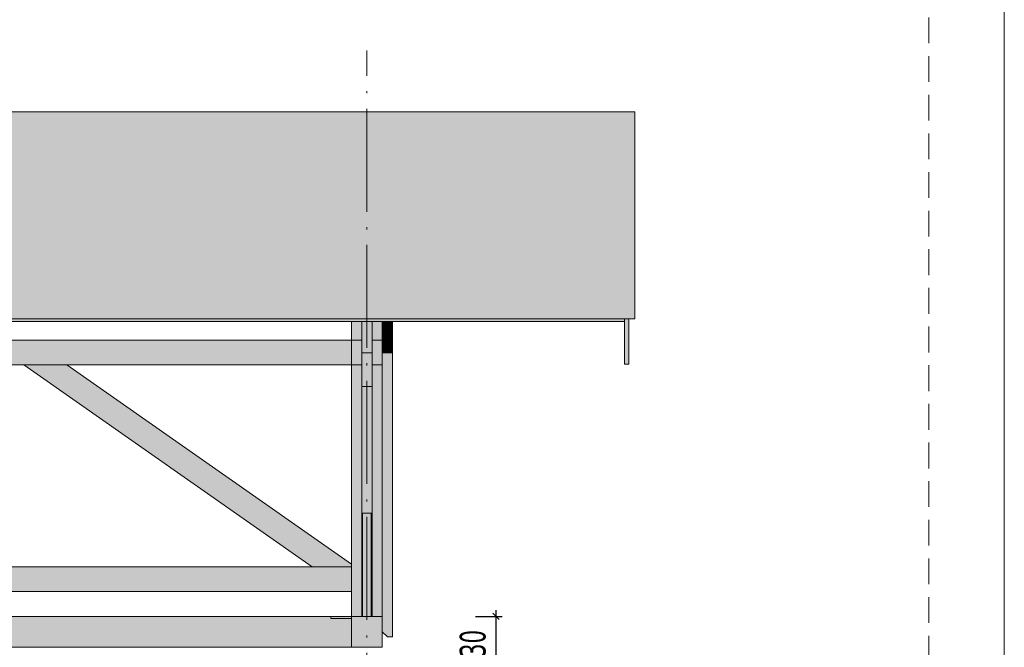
# Model space of a CAD drawing. Header units: millimetres. Extents: x 1567 to 2756, y -116 to 725.
# Tile 410 of 418: x 2660 to 2756, y 293 to 353. Entities that reach past the tile are written whole.
import ezdxf

# ---------------------------------------------------------------- set-up
doc = ezdxf.new("R2010")
doc.units = ezdxf.units.MM
doc.linetypes.add('CADWORK_12', pattern=[3.75, 2.5, -1.25])
doc.linetypes.add('CADWORK_5', pattern=[13.2, 10, -1.5, 0.2, -1.5])
doc.layers.add('Ech.1_1', color=7, linetype='Continuous')
doc.layers.add('Ech.1_50', color=7, linetype='Continuous')
doc.styles.add('tahoma-z-r', font='txt', dxfattribs={"width": 0.704918})
doc.dimstyles.new('ISO-25', dxfattribs={"dimtxt": 2.5, "dimasz": 2.5, "dimexe": 1.25, "dimexo": 0.625, "dimtad": 1, "dimtxsty": 'Standard', "dimcen": 2.5, "dimadec": 0, "dimazin": 0, "dimtfac": 1, "dimtmove": 0, "dimatfit": 3, "dimfxl": 1, "dimarcsym": 0})

# ---------------------------------------------------------------- blocks, each defined once
blk = doc.blocks.new('cw-dimension-symbol2')
at = {"color": 0, "linetype": 'Continuous', "lineweight": -2}
for p, q in [((-1, 0), (1, 0)), ((-0.5, -0.5), (0.5, 0.5))]:
    blk.add_line(p, q, dxfattribs=at)
blk = doc.blocks.new('*D307')
at = {"layer": 'Defpoints', "color": 0}
for p in [(2704.393, 295.502), (2706.393, 295.502), (2704.393, 288.916)]:
    blk.add_point(p, dxfattribs=at)
at = {"layer": 'Ech.1_50', "color": 0, "linetype": 'Continuous', "lineweight": -2}
for p, q in [((2704.393, 295.502), (2706.993, 295.502)), ((2706.393, 289.516), (2706.393, 294.902)), ((2704.393, 288.916), (2706.993, 288.916))]:
    blk.add_line(p, q, dxfattribs=at)
at = {"layer": 'Ech.1_50', "color": 0, "lineweight": -2, "xscale": 0.6000000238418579, "yscale": 0.6000000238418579, "zscale": 0.6000000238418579}
for p, rotation in [((2706.393, 295.502), 90), ((2706.393, 288.916), 270)]:
    blk.add_blockref('cw-dimension-symbol2', p, dxfattribs=dict(at, rotation=rotation))
at = {"layer": 'Ech.1_50', "color": 7, "linetype": 'Continuous', "lineweight": 5, "insert": (2704.143, 292.209), "char_height": 2.5, "attachment_point": 5, "rotation": 90, "style": 'tahoma-z-r'}
blk.add_mtext('330', dxfattribs=at)

msp = doc.modelspace()

# ---------------------------------------------------------------- hatches: boundary and pattern name
at = {"layer": 'Ech.1_50', "linetype": 'Continuous', "lineweight": 5, "true_color": 0xe6f1fc, "transparency": 33554687}
msp.add_hatch(color=7, dxfattribs=at).paths.add_polyline_path([(2719.852, 344.446), (2528.352, 344.446), (2528.352, 324.373), (2719.852, 324.373), (2719.852, 344.446)])
at = {"layer": 'Ech.1_50', "linetype": 'Continuous', "lineweight": 5, "true_color": 0xe0d1b3, "transparency": 33554687}
msp.add_hatch(color=254, dxfattribs=at).paths.add_polyline_path([(2554.352, 324.126), (2718.852, 324.126), (2718.852, 324.373), (2554.352, 324.373), (2554.352, 324.126)])
at = {"layer": 'Ech.1_50', "linetype": 'Continuous', "lineweight": 5, "true_color": 0xe0c8b3, "transparency": 33554687}
for points in [[(2692.352, 322.316), (2693.352, 322.316), (2693.352, 324.126), (2692.352, 324.126), (2692.352, 322.316)], [(2695.352, 324.126), (2694.352, 324.126), (2694.352, 322.316), (2695.352, 322.316), (2695.352, 324.126)], [(2692.352, 295.502), (2693.352, 295.502), (2693.352, 319.916), (2692.352, 319.916), (2692.352, 295.502)], [(2694.352, 295.502), (2695.352, 295.502), (2695.352, 319.916), (2694.352, 319.916), (2694.352, 295.502)]]:
    msp.add_hatch(color=9, dxfattribs=at).paths.add_polyline_path(points)
at = {"layer": 'Ech.1_50', "linetype": 'Continuous', "lineweight": 5, "true_color": 0xd4c4b3, "transparency": 33554687}
for points in [[(2693.352, 321.083), (2694.352, 321.083), (2694.352, 324.126), (2693.352, 324.126), (2693.352, 321.083)], [(2693.352, 317.793), (2694.352, 317.793), (2694.352, 321.083), (2693.352, 321.083), (2693.352, 317.793)]]:
    msp.add_hatch(color=9, dxfattribs=at).paths.add_polyline_path(points)
at = {"layer": 'Ech.1_50', "linetype": 'Continuous', "lineweight": 5, "true_color": 0xeaddd7, "transparency": 33554687}
for points in [[(2695.352, 323.922), (2696.352, 323.922), (2696.352, 324.126), (2695.352, 324.126), (2695.352, 323.922)], [(2695.352, 323.472), (2696.352, 323.472), (2696.352, 323.922), (2695.352, 323.922), (2695.352, 323.472)], [(2695.352, 322.728), (2696.352, 322.728), (2696.352, 323.472), (2695.352, 323.472), (2695.352, 322.728)], [(2695.352, 322.278), (2696.352, 322.278), (2696.352, 322.728), (2695.352, 322.728), (2695.352, 322.278)], [(2695.352, 321.533), (2696.352, 321.533), (2696.352, 322.278), (2695.352, 322.278), (2695.352, 321.533)], [(2696.352, 321.533), (2695.352, 321.533), (2695.352, 321.083), (2696.352, 321.083), (2696.352, 321.533)], [(2696.352, 321.083), (2695.352, 321.083), (2695.352, 294.002), (2695.852, 293.502), (2696.352, 293.502), (2696.352, 321.083)]]:
    msp.add_hatch(color=254, dxfattribs=at).paths.add_polyline_path(points)
at = {"layer": 'Ech.1_50', "linetype": 'Continuous', "lineweight": 5, "true_color": 0xf7e0b3, "transparency": 33554687}
msp.add_hatch(color=254, dxfattribs=at).paths.add_polyline_path([(2718.852, 319.986), (2719.292, 319.986), (2719.292, 324.373), (2718.852, 324.373), (2718.852, 319.986)])
at = {"layer": 'Ech.1_50', "linetype": 'Continuous', "lineweight": 5, "true_color": 0xe3bbbb, "transparency": 33554687}
for points in [[(2625.352, 319.916), (2692.352, 319.916), (2692.352, 322.316), (2625.352, 322.316), (2625.352, 319.916)], [(2625.352, 297.916), (2692.352, 297.916), (2692.352, 300.316), (2625.352, 300.316), (2625.352, 297.916)]]:
    msp.add_hatch(color=9, dxfattribs=at).paths.add_polyline_path(points)
at = {"layer": 'Ech.1_50', "linetype": 'Continuous', "lineweight": 5, "true_color": 0xaa8966, "transparency": 33554687}
for points in [[(2693.352, 321.083), (2693.352, 319.916), (2692.352, 319.916), (2692.352, 322.316), (2693.352, 322.316), (2693.352, 321.083)], [(2695.352, 321.083), (2695.352, 319.916), (2694.352, 319.916), (2694.352, 322.316), (2695.352, 322.316), (2695.352, 321.083)]]:
    msp.add_hatch(color=45, dxfattribs=at).paths.add_polyline_path(points)
at = {"layer": 'Ech.1_50', "linetype": 'Continuous', "lineweight": 5, "true_color": 0xe0d9d1, "transparency": 33554687}
msp.add_hatch(color=254, dxfattribs=at).paths.add_polyline_path([(2664.739, 319.916), (2660.555, 319.916), (2688.546, 300.316), (2692.352, 300.316), (2692.352, 300.58), (2664.739, 319.916)])
at = {"layer": 'Ech.1_50', "linetype": 'Continuous', "lineweight": 5, "true_color": 0xf7d1b3, "transparency": 33554687}
msp.add_hatch(color=254, dxfattribs=at).paths.add_polyline_path([(2693.352, 305.502), (2694.352, 305.502), (2694.352, 317.793), (2693.352, 317.793), (2693.352, 305.502)])
at = {"layer": 'Ech.1_50', "linetype": 'Continuous', "lineweight": 5, "true_color": 0xb3d6f7, "transparency": 33554687}
for points in [[(2693.442, 305.502), (2693.352, 305.502), (2693.352, 295.502), (2693.442, 295.502), (2693.442, 305.502)], [(2693.442, 295.502), (2694.262, 295.502), (2694.262, 305.502), (2693.442, 305.502), (2693.442, 295.502)], [(2694.262, 295.502), (2694.352, 295.502), (2694.352, 305.502), (2694.262, 305.502), (2694.262, 295.502)], [(2690.352, 295.302), (2692.352, 295.302), (2692.352, 295.502), (2690.352, 295.502), (2690.352, 295.302)]]:
    msp.add_hatch(color=254, dxfattribs=at).paths.add_polyline_path(points)
at = {"layer": 'Ech.1_50', "linetype": 'Continuous', "lineweight": 5, "true_color": 0xf3f3f3, "transparency": 33554687}
for points in [[(2641.752, 292.502), (2692.352, 292.502), (2692.352, 295.302), (2690.352, 295.302), (2690.352, 295.502), (2641.752, 295.502), (2641.752, 292.502)], [(2695.352, 295.502), (2692.352, 295.502), (2692.352, 292.502), (2695.352, 292.502), (2695.352, 295.502)]]:
    msp.add_hatch(color=7, dxfattribs=at).paths.add_polyline_path(points)

# ---------------------------------------------------------------- linework, layer by layer
at = {"layer": 'Ech.1_1', "color": 7, "linetype": 'Continuous', "lineweight": 5}
msp.add_lwpolyline([(1566.72, -115.512), (2755.72, -115.512), (2755.72, 725.488), (1566.72, 725.488), (1566.72, -115.512)], close=True, dxfattribs=at)
at = {"layer": 'Ech.1_50', "color": 1, "linetype": 'CADWORK_12', "lineweight": 5}
msp.add_lwpolyline([(2748.399, 173.058), (2554.353, 173.058), (2554.353, -110.839), (2223.06, -110.839), (2223.06, 717.364), (2748.399, 717.364), (2748.399, 173.058)], close=True, dxfattribs=at)
at = {"layer": 'Ech.1_50', "color": 7, "linetype": 'CADWORK_5', "lineweight": 5}
msp.add_lwpolyline([(2693.852, 215.953), (2693.852, 350.417)], dxfattribs=at)
at = {"layer": 'Ech.1_50', "color": 7, "linetype": 'Continuous', "lineweight": 5}
for points in [[(2719.852, 344.446), (2528.352, 344.446), (2528.352, 324.373), (2719.852, 324.373), (2719.852, 344.446)], [(2554.352, 324.126), (2718.852, 324.126), (2718.852, 324.373), (2554.352, 324.373), (2554.352, 324.126)], [(2692.352, 322.316), (2693.352, 322.316), (2693.352, 324.126), (2692.352, 324.126), (2692.352, 322.316)], [(2693.352, 321.083), (2694.352, 321.083), (2694.352, 324.126), (2693.352, 324.126), (2693.352, 321.083)], [(2695.352, 324.126), (2694.352, 324.126), (2694.352, 322.316), (2695.352, 322.316), (2695.352, 324.126)], [(2695.352, 323.922), (2696.352, 323.922), (2696.352, 324.126), (2695.352, 324.126), (2695.352, 323.922)], [(2718.852, 319.986), (2719.292, 319.986), (2719.292, 324.373), (2718.852, 324.373), (2718.852, 319.986)], [(2695.352, 323.472), (2696.352, 323.472), (2696.352, 323.922), (2695.352, 323.922), (2695.352, 323.472)], [(2695.352, 322.728), (2696.352, 322.728), (2696.352, 323.472), (2695.352, 323.472), (2695.352, 322.728)], [(2625.352, 319.916), (2692.352, 319.916), (2692.352, 322.316), (2625.352, 322.316), (2625.352, 319.916)], [(2693.352, 321.083), (2693.352, 319.916), (2692.352, 319.916), (2692.352, 322.316), (2693.352, 322.316), (2693.352, 321.083)], [(2695.352, 321.083), (2695.352, 319.916), (2694.352, 319.916), (2694.352, 322.316), (2695.352, 322.316), (2695.352, 321.083)], [(2695.352, 322.278), (2696.352, 322.278), (2696.352, 322.728), (2695.352, 322.728), (2695.352, 322.278)], [(2695.352, 321.533), (2696.352, 321.533), (2696.352, 322.278), (2695.352, 322.278), (2695.352, 321.533)], [(2696.352, 321.533), (2695.352, 321.533), (2695.352, 321.083), (2696.352, 321.083), (2696.352, 321.533)], [(2693.352, 317.793), (2694.352, 317.793), (2694.352, 321.083), (2693.352, 321.083), (2693.352, 317.793)], [(2696.352, 321.083), (2695.352, 321.083), (2695.352, 294.002), (2695.852, 293.502), (2696.352, 293.502), (2696.352, 321.083)], [(2664.739, 319.916), (2660.555, 319.916), (2688.546, 300.316), (2692.352, 300.316), (2692.352, 300.58), (2664.739, 319.916)], [(2692.352, 295.502), (2693.352, 295.502), (2693.352, 319.916), (2692.352, 319.916), (2692.352, 295.502)], [(2694.352, 295.502), (2695.352, 295.502), (2695.352, 319.916), (2694.352, 319.916), (2694.352, 295.502)], [(2693.352, 305.502), (2694.352, 305.502), (2694.352, 317.793), (2693.352, 317.793), (2693.352, 305.502)], [(2693.442, 305.502), (2693.352, 305.502), (2693.352, 295.502), (2693.442, 295.502), (2693.442, 305.502)], [(2693.442, 295.502), (2694.262, 295.502), (2694.262, 305.502), (2693.442, 305.502), (2693.442, 295.502)], [(2694.262, 295.502), (2694.352, 295.502), (2694.352, 305.502), (2694.262, 305.502), (2694.262, 295.502)], [(2625.352, 297.916), (2692.352, 297.916), (2692.352, 300.316), (2625.352, 300.316), (2625.352, 297.916)], [(2641.752, 292.502), (2692.352, 292.502), (2692.352, 295.302), (2690.352, 295.302), (2690.352, 295.502), (2641.752, 295.502), (2641.752, 292.502)], [(2690.352, 295.302), (2692.352, 295.302), (2692.352, 295.502), (2690.352, 295.502), (2690.352, 295.302)], [(2695.352, 295.502), (2692.352, 295.502), (2692.352, 292.502), (2695.352, 292.502), (2695.352, 295.502)]]:
    msp.add_lwpolyline(points, close=True, dxfattribs=at)

# ---------------------------------------------------------------- dimensions: what is measured, and where the dimension line sits
dim = msp.add_linear_dim(base=(2706.393, 295.502), p1=(2704.393, 288.916), p2=(2704.393, 295.502), angle=90, text='330', dimstyle='ISO-25', override={"dimtxt": 2.5, "dimasz": 0.6, "dimexe": 0.6, "dimexo": 0, "dimgap": 0, "dimdec": 0, "dimlfac": 1, "dimtxsty": 'tahoma-z-r', "dimblk": 'cw-dimension-symbol2', "dimclrt": 7, "dimtmove": 2}, dxfattribs=at)
dim.commit()
dim.dimension.update_dxf_attribs({"geometry": '*D307', "text_midpoint": (2704.143, 292.209), "dimtype": 161, "text_rotation": 90})

doc.saveas('drawing.dxf')
